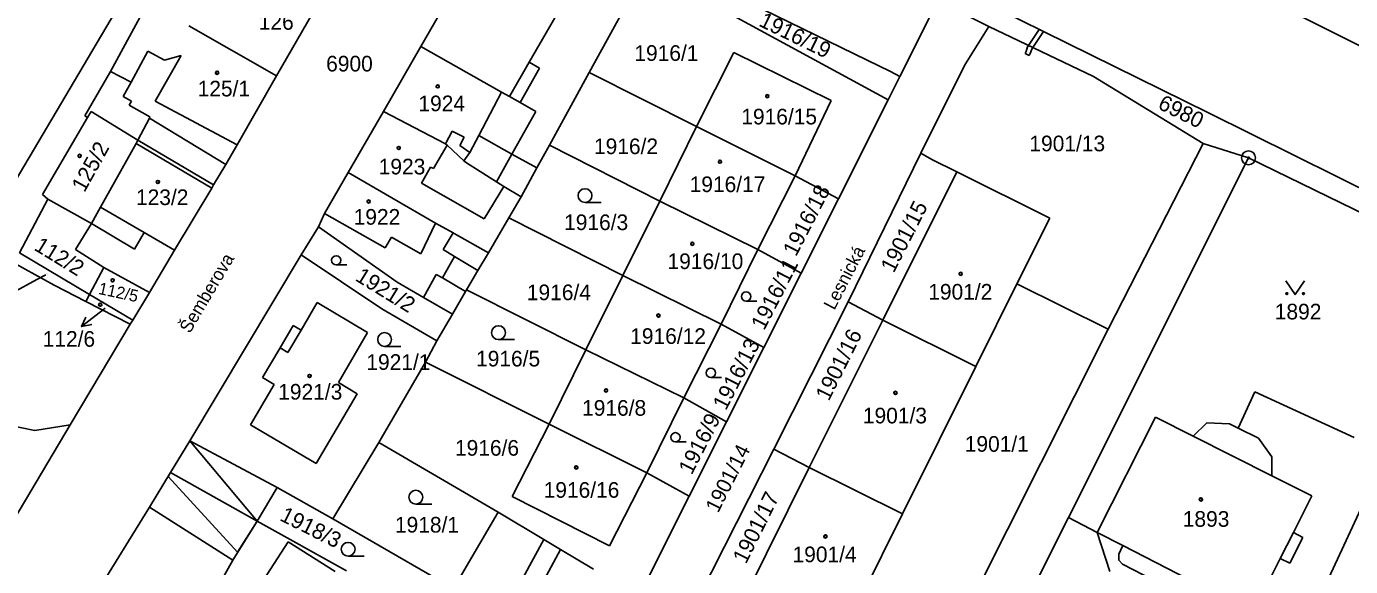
# Model space of a CAD drawing. Extents: x -593183 to -588034, y -1130415 to -1124994.
# Drawn here: x -590624.6 to -590481, y -1129000.5 to -1128941.8 of the extents above; entities that cross this region are included whole.
import ezdxf

# ---------------------------------------------------------------- set-up
doc = ezdxf.new("R2010")
doc.units = 0
for name, color, linetype in [('Vrstva 1', 7, 'Continuous'), ('Vrstva 15', 7, 'Continuous'), ('Vrstva 16', 7, 'Continuous'), ('Vrstva 18', 7, 'Continuous'), ('Vrstva 19', 7, 'Continuous'), ('Vrstva 24', 7, 'Continuous'), ('Vrstva 25', 7, 'Continuous'), ('Vrstva 27', 7, 'Continuous'), ('Vrstva 4', 7, 'Continuous')]:
    doc.layers.add(name, color=color, linetype=linetype)

msp = doc.modelspace()

# ---------------------------------------------------------------- linework, layer by layer
at = {"layer": 'Vrstva 1'}
for p, q in [((-590626.78, -1128960.23), (-590594.16, -1128904.91)), ((-590496.39, -1128951.23), (-590565.88, -1128916.9)), ((-590581.83, -1128944.03), (-590576.31, -1128934.35)), ((-590563.57, -1128946.83), (-590557.38, -1128935.51)), ((-590531.16, -1128949.82), (-590557.38, -1128935.51)), ((-590611.37, -1128939.13), (-590615.5, -1128946.74)), ((-590597.49, -1128947.22), (-590593.01, -1128939.43)), ((-590547.64, -1128938.55), (-590533.41, -1128945.5)), ((-590525.76, -1128939.06), (-590529.89, -1128947.29)), ((-590525.76, -1128939.06), (-590520.24, -1128941.85)), ((-590479.06, -1128944.42), (-590487.8, -1128940.05)), ((-590597.49, -1128947.22), (-590606.99, -1128941.79)), ((-590522.76, -1128945.9), (-590520.24, -1128941.85)), ((-590520.24, -1128941.85), (-590508.88, -1128947.26)), ((-590581.83, -1128944.03), (-590585.9, -1128951.06)), ((-590581.83, -1128944.03), (-590573.08, -1128948.96)), ((-590551.92, -1128952.72), (-590547.89, -1128944.66)), ((-590547.89, -1128944.66), (-590537.32, -1128949.89)), ((-590533.41, -1128945.5), (-590530.91, -1128946.74)), ((-590527.14, -1128954.64), (-590522.76, -1128945.9)), ((-590618.3, -1128951.56), (-590615.5, -1128946.74)), ((-590615.5, -1128946.74), (-590613.25, -1128947.88)), ((-590613.25, -1128947.88), (-590614.14, -1128949.44)), ((-590601.76, -1128954.69), (-590597.49, -1128947.22)), ((-590567.89, -1128954.72), (-590563.57, -1128946.83)), ((-590551.92, -1128952.72), (-590563.57, -1128946.83)), ((-590529.89, -1128947.29), (-590531.16, -1128949.82)), ((-590530.91, -1128946.74), (-590529.89, -1128947.29)), ((-590508.88, -1128947.26), (-590496.98, -1128954.57)), ((-590614.14, -1128949.44), (-590613.24, -1128949.96)), ((-590573.08, -1128948.96), (-590575.56, -1128953.69)), ((-590613.24, -1128949.96), (-590613.47, -1128950.39)), ((-590613.47, -1128950.39), (-590611.23, -1128951.67)), ((-590537.32, -1128949.89), (-590541.23, -1128958.08)), ((-590531.16, -1128949.82), (-590536.55, -1128960.58)), ((-590622.89, -1128960.08), (-590617.99, -1128951.74)), ((-590617.99, -1128951.74), (-590618.3, -1128951.56)), ((-590611.26, -1128951.8), (-590612.52, -1128954.2)), ((-590611.23, -1128951.67), (-590611.26, -1128951.8)), ((-590585.9, -1128951.06), (-590589.71, -1128957.71)), ((-590579.18, -1128954.59), (-590585.9, -1128951.06)), ((-590414.12, -1128992.1), (-590496.39, -1128951.23)), ((-590575.56, -1128953.69), (-590571.96, -1128955.7)), ((-590555.93, -1128960.81), (-590551.92, -1128952.72)), ((-590541.23, -1128958.08), (-590551.92, -1128952.72)), ((-590612.71, -1128954.55), (-590616.59, -1128961.47)), ((-590612.52, -1128954.2), (-590612.71, -1128954.55)), ((-590604.32, -1128959.06), (-590612.52, -1128954.2)), ((-590602.99, -1128956.84), (-590601.76, -1128954.69)), ((-590578.97, -1128954.74), (-590579.18, -1128954.59)), ((-590577.16, -1128956.44), (-590578.97, -1128954.74)), ((-590569.25, -1128957.21), (-590567.89, -1128954.72)), ((-590567.89, -1128954.72), (-590555.93, -1128960.81)), ((-590527.62, -1128955.59), (-590527.14, -1128954.64)), ((-590496.98, -1128954.57), (-590507.27, -1128974.73)), ((-590496.98, -1128954.57), (-590492.06, -1128956.11)), ((-590576.87, -1128956.64), (-590577.16, -1128956.44)), ((-590573.63, -1128958.7), (-590576.87, -1128956.64)), ((-590571.96, -1128955.7), (-590569.25, -1128957.21)), ((-590527.62, -1128955.59), (-590535.5, -1128971.75)), ((-590526.42, -1128956.28), (-590527.62, -1128955.59)), ((-590523.71, -1128957.63), (-590526.42, -1128956.28)), ((-590492.06, -1128956.11), (-590511.6, -1128995.18)), ((-590470.38, -1128966.72), (-590492.06, -1128956.11)), ((-590604.32, -1128959.06), (-590602.99, -1128956.84)), ((-590589.71, -1128957.71), (-590592.29, -1128962.16)), ((-590580.26, -1128963.19), (-590589.71, -1128957.71)), ((-590570.97, -1128960.35), (-590569.25, -1128957.21)), ((-590545.28, -1128966.05), (-590541.23, -1128958.08)), ((-590536.55, -1128960.58), (-590541.23, -1128958.08)), ((-590531.73, -1128973.74), (-590523.71, -1128957.63)), ((-590523.71, -1128957.63), (-590513.62, -1128962.65)), ((-590608.55, -1128966.13), (-590604.52, -1128959.4)), ((-590604.52, -1128959.4), (-590604.32, -1128959.06)), ((-590572.85, -1128959.24), (-590573.63, -1128958.7)), ((-590570.97, -1128960.35), (-590572.85, -1128959.24)), ((-590625.37, -1128966.44), (-590622.29, -1128960.61)), ((-590622.29, -1128960.61), (-590622.89, -1128960.08)), ((-590622.29, -1128960.61), (-590617.58, -1128963.24)), ((-590572.31, -1128962.64), (-590570.97, -1128960.35)), ((-590559.93, -1128968.89), (-590555.93, -1128960.81)), ((-590555.93, -1128960.81), (-590545.28, -1128966.05)), ((-590540.6, -1128968.65), (-590536.55, -1128960.58)), ((-590616.59, -1128961.47), (-590617.58, -1128963.24)), ((-590592.29, -1128962.16), (-590592.95, -1128963.61)), ((-590617.58, -1128963.24), (-590619.3, -1128966.07)), ((-590592.95, -1128963.61), (-590594.82, -1128966.65)), ((-590592.95, -1128963.61), (-590584.41, -1128969.61)), ((-590578.35, -1128964.26), (-590580.26, -1128963.19)), ((-590574.51, -1128966.41), (-590572.31, -1128962.64)), ((-590559.93, -1128968.89), (-590572.31, -1128962.64)), ((-590513.62, -1128962.65), (-590517.18, -1128969.81)), ((-590578.22, -1128964.33), (-590578.35, -1128964.26)), ((-590574.51, -1128966.41), (-590578.22, -1128964.33)), ((-590617.77, -1128970.96), (-590625.37, -1128966.44)), ((-590619.3, -1128966.07), (-590616.21, -1128968.02)), ((-590611.29, -1128970.72), (-590608.55, -1128966.13)), ((-590594.82, -1128966.65), (-590606.9, -1128986.85)), ((-590594.82, -1128966.65), (-590586.08, -1128972.51)), ((-590574.51, -1128966.41), (-590575.64, -1128968.34)), ((-590549.28, -1128974.17), (-590545.28, -1128966.05)), ((-590545.28, -1128966.05), (-590540.6, -1128968.65)), ((-590621.61, -1128969.93), (-590625.82, -1128967.61)), ((-590616.21, -1128968.02), (-590617.77, -1128970.96)), ((-590616.21, -1128968.02), (-590611.29, -1128970.72)), ((-590487.34, -1129010.38), (-590467.77, -1128967.98)), ((-590584.41, -1128969.61), (-590581.56, -1128971.27)), ((-590575.64, -1128968.34), (-590576.78, -1128970.28)), ((-590563.93, -1128976.98), (-590559.93, -1128968.89)), ((-590549.28, -1128974.17), (-590559.93, -1128968.89)), ((-590540.6, -1128968.65), (-590544.64, -1128976.72)), ((-590618.17, -1128971.72), (-590621.61, -1128969.93)), ((-590618.17, -1128971.72), (-590617.77, -1128970.96)), ((-590617.77, -1128970.96), (-590613.09, -1128973.75)), ((-590613.09, -1128973.75), (-590611.29, -1128970.72)), ((-590578.42, -1128973.09), (-590576.98, -1128970.63)), ((-590576.98, -1128970.63), (-590576.87, -1128970.43)), ((-590576.78, -1128970.28), (-590576.87, -1128970.43)), ((-590576.87, -1128970.43), (-590563.93, -1128976.98)), ((-590517.18, -1128969.81), (-590521.63, -1128978.76)), ((-590507.27, -1128974.73), (-590517.18, -1128969.81)), ((-590613.38, -1128974.17), (-590618.17, -1128971.72)), ((-590594.83, -1128974.82), (-590593.08, -1128971.83)), ((-590593.08, -1128971.83), (-590587.61, -1128975.09)), ((-590586.08, -1128972.51), (-590580.11, -1128975.99)), ((-590581.56, -1128971.27), (-590578.42, -1128973.09)), ((-590543.55, -1128987.75), (-590535.5, -1128971.75)), ((-590535.5, -1128971.75), (-590531.73, -1128973.74)), ((-590613.09, -1128973.75), (-590613.38, -1128974.17)), ((-590580.11, -1128975.99), (-590578.42, -1128973.09)), ((-590539.71, -1128989.76), (-590531.73, -1128973.74)), ((-590521.63, -1128978.76), (-590531.73, -1128973.74)), ((-590613.38, -1128974.17), (-590619.87, -1128985.11)), ((-590597.11, -1128976.74), (-590595.69, -1128974.32)), ((-590595.69, -1128974.32), (-590594.83, -1128974.82)), ((-590587.61, -1128975.09), (-590590.78, -1128980.52)), ((-590553.31, -1128982.17), (-590549.28, -1128974.17)), ((-590544.64, -1128976.72), (-590549.28, -1128974.17)), ((-590507.27, -1128974.73), (-590529.26, -1129018.47)), ((-590599.01, -1128979.97), (-590597.11, -1128976.74)), ((-590580.11, -1128975.99), (-590581.33, -1128978.31)), ((-590548.69, -1128984.79), (-590544.64, -1128976.72)), ((-590567.91, -1128985.05), (-590563.93, -1128976.98)), ((-590563.93, -1128976.98), (-590553.31, -1128982.17)), ((-590581.33, -1128978.31), (-590586.41, -1128987.04)), ((-590567.91, -1128985.05), (-590581.33, -1128978.31)), ((-590521.63, -1128978.76), (-590529.6, -1128994.79)), ((-590600.32, -1128985.11), (-590597.75, -1128980.72)), ((-590597.75, -1128980.72), (-590599.01, -1128979.97)), ((-590590.78, -1128980.52), (-590588.74, -1128981.73)), ((-590588.74, -1128981.73), (-590593.19, -1128989.3)), ((-590557.34, -1128990.31), (-590553.31, -1128982.17)), ((-590553.31, -1128982.17), (-590548.69, -1128984.79)), ((-590491.37, -1128981.54), (-590493.18, -1128985.47)), ((-590480.61, -1128986.5), (-590491.37, -1128981.54)), ((-590619.87, -1128985.11), (-590628.42, -1128999.51)), ((-590623.71, -1128985.74), (-590626.53, -1128985.13)), ((-590619.87, -1128985.11), (-590623.71, -1128985.74)), ((-590593.19, -1128989.3), (-590600.32, -1128985.11)), ((-590567.91, -1128985.05), (-590571.92, -1128992.9)), ((-590557.34, -1128990.31), (-590567.91, -1128985.05)), ((-590548.69, -1128984.79), (-590552.73, -1128992.86)), ((-590502.16, -1128984.28), (-590508.47, -1128996.79)), ((-590498.07, -1128986.33), (-590502.16, -1128984.28)), ((-590496.57, -1128984.89), (-590498.07, -1128986.33)), ((-590494.13, -1128984.99), (-590496.57, -1128984.89)), ((-590493.18, -1128985.47), (-590494.13, -1128984.99)), ((-590606.9, -1128986.85), (-590609, -1128990.3)), ((-590606.9, -1128986.85), (-590597.41, -1128991.91)), ((-590586.41, -1128987.04), (-590591.39, -1128995.31)), ((-590586.41, -1128987.04), (-590573.46, -1128994.59)), ((-590543.55, -1128987.75), (-590551.67, -1129003.75)), ((-590543.55, -1128987.75), (-590539.71, -1128989.76)), ((-590611.28, -1128994.05), (-590609, -1128990.3)), ((-590609, -1128990.3), (-590599.6, -1128995.56)), ((-590561.37, -1128998.26), (-590557.34, -1128990.31)), ((-590552.73, -1128992.86), (-590557.34, -1128990.31)), ((-590547.66, -1129005.74), (-590539.71, -1128989.76)), ((-590529.6, -1128994.79), (-590539.71, -1128989.76)), ((-590597.41, -1128991.91), (-590591.39, -1128995.31)), ((-590617.18, -1129003.59), (-590611.28, -1128994.05)), ((-590571.92, -1128992.9), (-590561.37, -1128998.26)), ((-590558.13, -1129003.62), (-590552.73, -1128992.86)), ((-590578.28, -1129002.9), (-590591.39, -1128995.31)), ((-590578.28, -1129002.9), (-590573.46, -1128994.59)), ((-590573.46, -1128994.59), (-590568.48, -1128997.57)), ((-590529.6, -1128994.79), (-590537.54, -1129010.77)), ((-590517.33, -1129006.61), (-590511.6, -1128995.18)), ((-590511.6, -1128995.18), (-590508.47, -1128996.79)), ((-590602.24, -1128999.79), (-590599.6, -1128995.56)), ((-590589.91, -1129000.98), (-590599.6, -1128995.56)), ((-590507.09, -1129001.04), (-590508.47, -1128996.79)), ((-590600.47, -1129004.39), (-590596.24, -1128997.83)), ((-590596.24, -1128997.83), (-590591.13, -1129001.04)), ((-590568.48, -1128997.57), (-590584.85, -1129027.51)), ((-590568.48, -1128997.57), (-590566.68, -1128998.64)), ((-590606.8, -1129007.99), (-590602.24, -1128999.79)), ((-590566.68, -1128998.64), (-590579.63, -1129022.64)), ((-590566.68, -1128998.64), (-590563.12, -1129000.77))]:
    msp.add_line(p, q, dxfattribs=at)
at = {"layer": 'Vrstva 16'}
for p, q in [((-590622.53, -1128968.8), (-590623.51, -1128969.34)), ((-590616.09, -1128972.45), (-590616.27, -1128972.59))]:
    msp.add_line(p, q, dxfattribs=at)
at = {"layer": 'Vrstva 24'}
for radius in [0.75, 0.0903]:
    msp.add_circle((-590492.06, -1128956.11), radius, dxfattribs=at)
at = {"layer": 'Vrstva 25'}
for p, q in [((-590562.28, -1128960.96), (-590564.03, -1128960.96)), ((-590589.85, -1128967.74), (-590591.02, -1128967.74)), ((-590623.51, -1128969.34), (-590626.14, -1128970.78)), ((-590545.39, -1128971.67), (-590546.56, -1128971.67)), ((-590616.27, -1128972.59), (-590618.64, -1128974.43)), ((-590584.02, -1128976.59), (-590585.77, -1128976.59)), ((-590571.67, -1128975.85), (-590573.42, -1128975.85)), ((-590549.21, -1128979.97), (-590550.38, -1128979.97)), ((-590553.05, -1128986.96), (-590554.22, -1128986.96)), ((-590580.63, -1128993.72), (-590582.38, -1128993.72)), ((-590587.98, -1128999.37), (-590589.73, -1128999.37))]:
    msp.add_line(p, q, dxfattribs=at)
for points in [[(-590486, -1128969.46), (-590487, -1128970.96), (-590488, -1128969.46)], [(-590617.54, -1128974.21), (-590618.64, -1128974.43), (-590618.16, -1128973.42)]]:
    msp.add_lwpolyline(points, dxfattribs=at)
for centre, radius in [((-590603.94, -1128946.87), 0.175), ((-590603.94, -1128946.87), 0.15), ((-590580.01, -1128948.35), 0.175), ((-590580.01, -1128948.35), 0.15), ((-590544.26, -1128949.41), 0.175), ((-590544.26, -1128949.41), 0.15), ((-590584.24, -1128955.04), 0.175), ((-590584.24, -1128955.04), 0.15), ((-590618.85, -1128955.9), 0.175), ((-590618.85, -1128955.9), 0.15), ((-590549.39, -1128956.53), 0.175), ((-590549.39, -1128956.53), 0.15), ((-590610.36, -1128958.73), 0.175), ((-590610.36, -1128958.73), 0.15), ((-590564.03, -1128960.21), 0.75), ((-590587.5, -1128960.85), 0.175), ((-590587.5, -1128960.85), 0.15), ((-590552.39, -1128965.44), 0.175), ((-590552.39, -1128965.44), 0.15), ((-590591.02, -1128967.24), 0.503), ((-590615.27, -1128969.41), 0.175), ((-590615.27, -1128969.41), 0.15), ((-590523.28, -1128968.71), 0.175), ((-590523.28, -1128968.71), 0.15), ((-590546.56, -1128971.17), 0.503), ((-590487.9, -1128970.86), 0.1), ((-590486.1, -1128970.86), 0.1), ((-590616.62, -1128972.06), 0.175), ((-590616.62, -1128972.06), 0.15), ((-590556.07, -1128973.24), 0.175), ((-590556.07, -1128973.24), 0.15), ((-590585.77, -1128975.84), 0.75), ((-590573.42, -1128975.1), 0.75), ((-590593.91, -1128979.8), 0.175), ((-590593.91, -1128979.8), 0.15), ((-590550.38, -1128979.47), 0.503), ((-590561.75, -1128981.37), 0.175), ((-590561.75, -1128981.37), 0.15), ((-590530.36, -1128981.64), 0.175), ((-590530.36, -1128981.64), 0.15), ((-590554.22, -1128986.46), 0.503), ((-590564.98, -1128989.73), 0.175), ((-590564.98, -1128989.73), 0.15), ((-590582.38, -1128992.97), 0.75), ((-590497.22, -1128993.21), 0.175), ((-590497.22, -1128993.21), 0.15), ((-590589.73, -1128998.62), 0.75), ((-590537.95, -1128997.23), 0.175), ((-590537.95, -1128997.23), 0.15)]:
    msp.add_circle(centre, radius, dxfattribs=at)
at = {"layer": 'Vrstva 27'}
for p, q in [((-590515.92, -1128943.91), (-590514.75, -1128942.16)), ((-590514.75, -1128942.16), (-590514.31, -1128942.38)), ((-590514.31, -1128942.38), (-590515.46, -1128944.13)), ((-590516.29, -1128944.78), (-590516.18, -1128944.55)), ((-590515.86, -1128944.99), (-590516.29, -1128944.78)), ((-590516.18, -1128944.55), (-590516.02, -1128944.07)), ((-590516.02, -1128944.07), (-590515.92, -1128943.91)), ((-590515.46, -1128944.13), (-590515.92, -1128943.91)), ((-590515.92, -1128943.91), (-590515.46, -1128944.13)), ((-590515.74, -1128944.77), (-590515.86, -1128944.99)), ((-590515.58, -1128944.31), (-590515.74, -1128944.77)), ((-590515.46, -1128944.13), (-590515.58, -1128944.31)), ((-590609, -1128990.3), (-590606.9, -1128986.85)), ((-590606.9, -1128986.85), (-590599.6, -1128995.56)), ((-590609.26, -1128990.73), (-590609, -1128990.3)), ((-590601.71, -1128998.94), (-590609.26, -1128990.73)), ((-590599.6, -1128995.56), (-590601.71, -1128998.94))]:
    msp.add_line(p, q, dxfattribs=at)
at = {"layer": 'Vrstva 4'}
for p, q in [((-590564.29, -1128935.63), (-590570.09, -1128945.73)), ((-590613.25, -1128947.88), (-590611.45, -1128944.54)), ((-590611.45, -1128944.54), (-590609.65, -1128945.5)), ((-590607.85, -1128944.98), (-590610.66, -1128949.94)), ((-590609.65, -1128945.5), (-590607.85, -1128944.98)), ((-590572.23, -1128949.45), (-590570.09, -1128945.73)), ((-590568.96, -1128946.38), (-590571.08, -1128950.1)), ((-590570.09, -1128945.73), (-590568.96, -1128946.38)), ((-590573.08, -1128948.96), (-590572.23, -1128949.45)), ((-590572.23, -1128949.45), (-590571.08, -1128950.1)), ((-590610.66, -1128949.94), (-590601.76, -1128954.69)), ((-590571.08, -1128950.1), (-590569.38, -1128951.07)), ((-590617.61, -1128951.08), (-590617.99, -1128951.74)), ((-590612.52, -1128954.2), (-590617.61, -1128951.08)), ((-590602.99, -1128956.84), (-590611.26, -1128951.8)), ((-590569.38, -1128951.07), (-590571.96, -1128955.7)), ((-590578.43, -1128953.22), (-590579.18, -1128954.59)), ((-590577.15, -1128953.85), (-590578.43, -1128953.22)), ((-590575.56, -1128953.69), (-590576.52, -1128955.52)), ((-590612.71, -1128954.55), (-590604.52, -1128959.4)), ((-590580.48, -1128957.28), (-590578.97, -1128954.74)), ((-590577.6, -1128954.77), (-590577.15, -1128953.85)), ((-590576.52, -1128955.52), (-590577.6, -1128954.77)), ((-590577.16, -1128956.44), (-590576.52, -1128955.52)), ((-590571.96, -1128955.7), (-590573.63, -1128958.7)), ((-590581.77, -1128958.87), (-590580.79, -1128957.13)), ((-590580.79, -1128957.13), (-590580.48, -1128957.28)), ((-590574.98, -1128962.72), (-590581.77, -1128958.87)), ((-590572.85, -1128959.24), (-590574.98, -1128962.72)), ((-590616.59, -1128961.47), (-590611.86, -1128964.21)), ((-590592.29, -1128962.16), (-590585.72, -1128965.9)), ((-590612.91, -1128966.02), (-590617.58, -1128963.24)), ((-590581.83, -1128966.54), (-590580.26, -1128963.19)), ((-590611.86, -1128964.21), (-590612.91, -1128966.02)), ((-590611.86, -1128964.21), (-590608.55, -1128966.13)), ((-590585.72, -1128965.9), (-590585.03, -1128964.71)), ((-590585.03, -1128964.71), (-590581.83, -1128966.54)), ((-590578.35, -1128964.26), (-590579.4, -1128966.06)), ((-590579.4, -1128966.06), (-590578.17, -1128966.82)), ((-590578.17, -1128966.82), (-590579.48, -1128969.16)), ((-590575.64, -1128968.34), (-590578.17, -1128966.82)), ((-590580.16, -1128968.78), (-590581.56, -1128971.27)), ((-590579.48, -1128969.16), (-590580.16, -1128968.78)), ((-590579.48, -1128969.16), (-590576.98, -1128970.63)), ((-590594.83, -1128974.82), (-590596.25, -1128977.26)), ((-590596.25, -1128977.26), (-590597.11, -1128976.74)), ((-590489.53, -1128990.63), (-590498.07, -1128986.33)), ((-590493.18, -1128985.47), (-590490.99, -1128986.57)), ((-590490.99, -1128986.57), (-590489.54, -1128988.57)), ((-590489.54, -1128988.57), (-590489.53, -1128990.63)), ((-590489.53, -1128990.63), (-590485.18, -1128992.82)), ((-590597.41, -1128991.91), (-590599.6, -1128995.56)), ((-590611.28, -1128994.05), (-590602.24, -1128999.79)), ((-590485.18, -1128992.82), (-590487.19, -1128996.81)), ((-590505.71, -1128998.21), (-590508.47, -1128996.79)), ((-590488.61, -1128999.62), (-590487.19, -1128996.81)), ((-590487.19, -1128996.81), (-590486.16, -1128997.35)), ((-590506.12, -1128999.14), (-590505.71, -1128998.21)), ((-590505.71, -1128998.21), (-590494.32, -1129004.06)), ((-590486.16, -1128997.35), (-590487.57, -1129000.15)), ((-590506.13, -1128999.8), (-590506.12, -1128999.14)), ((-590505.74, -1129000.23), (-590506.13, -1128999.8)), ((-590488.61, -1128999.62), (-590491.56, -1129005.48)), ((-590487.57, -1129000.15), (-590488.61, -1128999.62)), ((-590505.74, -1129000.23), (-590495.54, -1129005.47))]:
    msp.add_line(p, q, dxfattribs=at)

# ---------------------------------------------------------------- texts
at = {"layer": 'Vrstva 15'}
for s, rotation, p in [('Šemberova', 59.4308, (-590606.9, -1128975.26)), ('Lesnická', 62.6711, (-590536.98, -1128972.72))]:
    msp.add_text(s, height=1.4, rotation=rotation, dxfattribs=at).set_placement(p)
at = {"layer": 'Vrstva 16'}
msp.add_text('112/6', height=1.7, dxfattribs=at).set_placement((-590622.86, -1128976.63))
at = {"layer": 'Vrstva 18'}
for s, height, rotation, p in [('1916/19', 1.7, 333.8384, (-590545.28, -1128941.73)), ('6980', 1.7, 333.6278, (-590502, -1128950.71)), ('1916/18', 1.7, 62.8189, (-590541.14, -1128966.91)), ('1901/15', 1.7, 63, (-590530.54, -1128968.69)), ('112/2', 1.7, 328.4428, (-590623.9, -1128966.05)), ('1916/11', 1.7, 62.8189, (-590544.6, -1128974.93)), ('1921/2', 1.7, 328.4219, (-590589.06, -1128969.37)), ('1901/16', 1.7, 63.5208, (-590537.59, -1128982.61)), ('1916/13', 1.7, 62.8189, (-590548.75, -1128983.63)), ('1916/9', 1.7, 62.8189, (-590552.46, -1128990.62)), ('1901/14', 1.62, 63.0746, (-590549.6, -1128994.76)), ('1901/17', 1.7, 63.5498, (-590546.57, -1129000.3)), ('1918/3', 1.7, 333.435, (-590597.25, -1128995.44))]:
    msp.add_text(s, height=height, rotation=rotation, dxfattribs=at).set_placement(p)
for s, height, p in [('1916/1', 1.7, (-590558.68, -1128945.58)), ('6900', 1.7, (-590592.11, -1128946.73)), ('1901/13', 1.7, (-590515.83, -1128955.4)), ('1916/2', 1.7, (-590563.06, -1128955.71)), ('1916/3', 1.7, (-590566.3, -1128963.96)), ('112/8', 0.1, (-590622.68, -1128968.8)), ('1916/4', 1.7, (-590570.34, -1128971.57)), ('1892', 1.7, (-590489.21, -1128973.66)), ('1921/1', 1.7, (-590587.75, -1128979.14)), ('1916/5', 1.7, (-590575.85, -1128978.77)), ('1916/6', 1.7, (-590578.14, -1128988.46)), ('1901/1', 1.7, (-590522.84, -1128988.03)), ('1918/1', 1.7, (-590584.65, -1128996.81))]:
    msp.add_text(s, height=height, dxfattribs=at).set_placement(p)
at = {"layer": 'Vrstva 19'}
for s, height, p in [('126', 1.7, (-590599.42, -1128942.2)), ('125/1', 1.7, (-590606.05, -1128949.44)), ('1924', 1.7, (-590582.1, -1128951.05)), ('1916/15', 1.7, (-590547.08, -1128952.48)), ('1923', 1.7, (-590586.41, -1128957.91)), ('1916/17', 1.7, (-590552.68, -1128959.83)), ('123/2', 1.7, (-590612.74, -1128961.24)), ('1922', 1.7, (-590589.13, -1128963.37)), ('1916/10', 1.7, (-590555.08, -1128968.19)), ('1901/2', 1.7, (-590526.8, -1128971.51)), ('112/6', 0.01, (-590616.09, -1128972.45)), ('1916/12', 1.7, (-590559.13, -1128976.32)), ('1921/3', 1.7, (-590597.31, -1128982.37)), ('1916/8', 1.7, (-590564.35, -1128984.12)), ('1901/3', 1.7, (-590533.89, -1128984.95)), ('1916/16', 1.7, (-590568.52, -1128993.03)), ('1893', 1.7, (-590499.19, -1128996.18)), ('1901/4', 1.7, (-590541.52, -1129000.03))]:
    msp.add_text(s, height=height, dxfattribs=at).set_placement(p)
for s, height, rotation, p in [('125/2', 1.7, 60.9897, (-590618.33, -1128959.95)), ('112/5', 1.3, 347.8661, (-590616.9, -1128970.88))]:
    msp.add_text(s, height=height, rotation=rotation, dxfattribs=at).set_placement(p)

doc.saveas('drawing.dxf')
